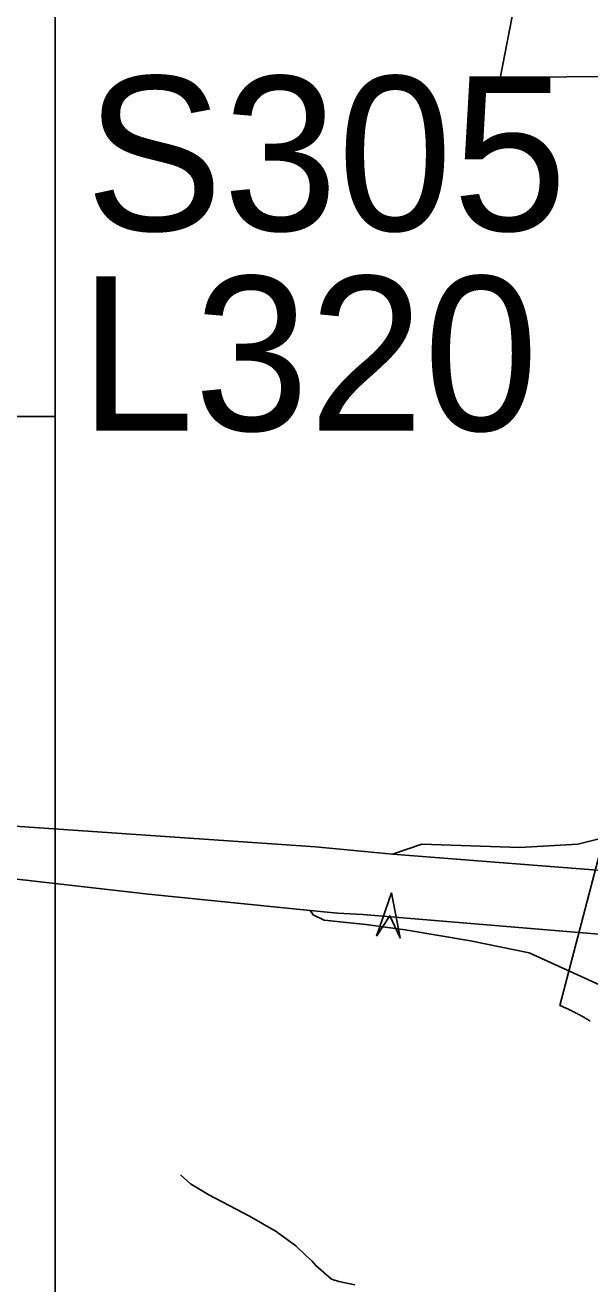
# Model space of a CAD drawing. Extents: x 2220236 to 2384410, y 720751 to 894131.
# Drawn here: x 2329728 to 2331229, y 813234 to 816580 of the extents above; entities that cross this region are included whole.
import ezdxf

# ---------------------------------------------------------------- set-up
doc = ezdxf.new("R2010")
doc.units = 0
doc.layers.add('Default', color=7, linetype='Continuous')

msp = doc.modelspace()

# ---------------------------------------------------------------- linework, layer by layer
at = {"layer": 'Default'}
for points in [[(2325398.9, 823881.8), (2329807.7, 823881.8), (2329807.7, 815539.8), (2325398.9, 815539.8), (2325398.9, 823881.8)], [(2329807.7, 816974.9), (2370566.3, 816974.8), (2370566.3, 785046.7), (2329807.6, 785046.7), (2329807.7, 816974.9)], [(2331266.5, 816443.9), (2331167, 816442.2), (2331060.2, 816440.4), (2330991, 816439.2), (2331041.2, 816699.2)], [(2331266.5, 816443.9), (2331167, 816442.2), (2331060.2, 816440.4), (2330991, 816439.2), (2331041.2, 816699.2)], [(2332546.3, 815564.2), (2332515.7, 815532.6), (2332497.3, 815483.6), (2332436.1, 815312.2), (2332360.1, 815175.1), (2332249.1, 815050.8), (2332139.8, 814961.4), (2332006.7, 814869.9), (2331899.4, 814794.4), (2331612, 814600.7), (2331512.4, 814530.8), (2331426.1, 814477.3), (2331357.8, 814443.1), (2331197.2, 814402.9), (2331043, 814394), (2330782.4, 814403.1), (2330704.1, 814376)], [(2331230, 813932.6), (2331227.8, 813933.9), (2331225.8, 813935.2), (2331223.5, 813936.6), (2331221.5, 813937.8), (2331219.2, 813939.1), (2331217, 813940.4), (2331215, 813941.6), (2331212.8, 813942.9), (2331210.5, 813944.1), (2331208.5, 813945.3), (2331206.2, 813946.5), (2331204, 813947.8), (2331201.8, 813948.9), (2331199.8, 813950.1), (2331197.5, 813951.3), (2331195.2, 813952.5), (2331193, 813953.6), (2331190.8, 813954.8), (2331188.5, 813955.9), (2331186.2, 813957.1), (2331184, 813958.2), (2331182, 813959.3), (2331179.8, 813960.4), (2331177.5, 813961.5), (2331175.2, 813962.6), (2331173, 813963.7), (2331170.8, 813964.8), (2331168.2, 813965.8), (2331166, 813966.8), (2331163.8, 813967.9), (2331161.5, 813968.9), (2331159.2, 813969.9), (2331154.8, 813971.9), (2331152.5, 813972.9), (2331149.5, 813974.1), (2331294, 814525.1)], [(2331230, 813932.6), (2331227.8, 813933.9), (2331225.8, 813935.2), (2331223.5, 813936.6), (2331221.5, 813937.8), (2331219.2, 813939.1), (2331217, 813940.4), (2331215, 813941.6), (2331212.8, 813942.9), (2331210.5, 813944.1), (2331208.5, 813945.3), (2331206.2, 813946.5), (2331204, 813947.8), (2331201.8, 813948.9), (2331199.8, 813950.1), (2331197.5, 813951.3), (2331195.2, 813952.5), (2331193, 813953.6), (2331190.8, 813954.8), (2331188.5, 813955.9), (2331186.2, 813957.1), (2331184, 813958.2), (2331182, 813959.3), (2331179.8, 813960.4), (2331177.5, 813961.5), (2331175.2, 813962.6), (2331173, 813963.7), (2331170.8, 813964.8), (2331168.2, 813965.8), (2331166, 813966.8), (2331163.8, 813967.9), (2331161.5, 813968.9), (2331159.2, 813969.9), (2331154.8, 813971.9), (2331152.5, 813972.9), (2331149.5, 813974.1), (2331294, 814525.1)], [(2330704.1, 814376), (2330500.1, 814395.6), (2329570.8, 814459.9), (2328984.1, 814469.4), (2328731.4, 814457.7), (2328530.8, 814454.7), (2328164.4, 814427.1), (2327870.7, 814389.3), (2327594.4, 814335.4), (2327390.8, 814288.9), (2327312.4, 814269.6)], [(2327361.2, 814209.5), (2327598.8, 814261.2), (2327888.1, 814310.7), (2328069.9, 814339.8), (2328176, 814350), (2328309.8, 814361.6), (2328523.5, 814376.2), (2328730, 814380.5), (2328971.4, 814380.5), (2329619.5, 814319.2), (2330055.6, 814270), (2330485.7, 814226.6)], [(2332265.6, 814262.5), (2332211.4, 814266.5), (2331872.2, 814285.3), (2330704.1, 814376)], [(2330485.7, 814226.6), (2330493.6, 814214.7), (2330523.2, 814200.9), (2330633.7, 814189.1), (2330738.3, 814175.2), (2330911.9, 814145.6), (2331067.7, 814114), (2331303.9, 814007), (2331398.7, 813919.6), (2331492.1, 813816.2), (2331573.6, 813710.8), (2331680.8, 813545.8), (2331752.4, 813418.6), (2331792.1, 813313.2), (2331821.9, 813150.2), (2331827.1, 813062), (2331822.5, 813010.2), (2331807.8, 812917.6), (2331814.7, 812849.4)], [(2330485.7, 814226.6), (2330558.3, 814219.5), (2330625.4, 814215.5), (2331871.1, 814112.3), (2332142.2, 814091.7), (2332217.1, 814086.2)], [(2330604.8, 813231.5), (2330561.8, 813239.8), (2330542, 813246.4), (2330522.1, 813264.6), (2330500.6, 813282.8), (2330490.7, 813294.3), (2330474.2, 813309.2), (2330447.4, 813335.3), (2330395, 813372.8), (2330324.7, 813413.9), (2330216.2, 813470.7), (2330167.6, 813500.3), (2330141.1, 813523.4)]]:
    msp.add_lwpolyline(points, dxfattribs=at)
msp.add_lwpolyline([(2330661.8, 814158.2), (2330702.1, 814273.3), (2330724.7, 814153.5), (2330697.5, 814212.5)], close=True, dxfattribs=at)

# ---------------------------------------------------------------- texts
for s, p in [('S305', (2329888, 816033.8)), ('L320', (2329872.3, 815502.2))]:
    msp.add_text(s, height=410.1, dxfattribs=at).set_placement(p)

doc.saveas('drawing.dxf')
